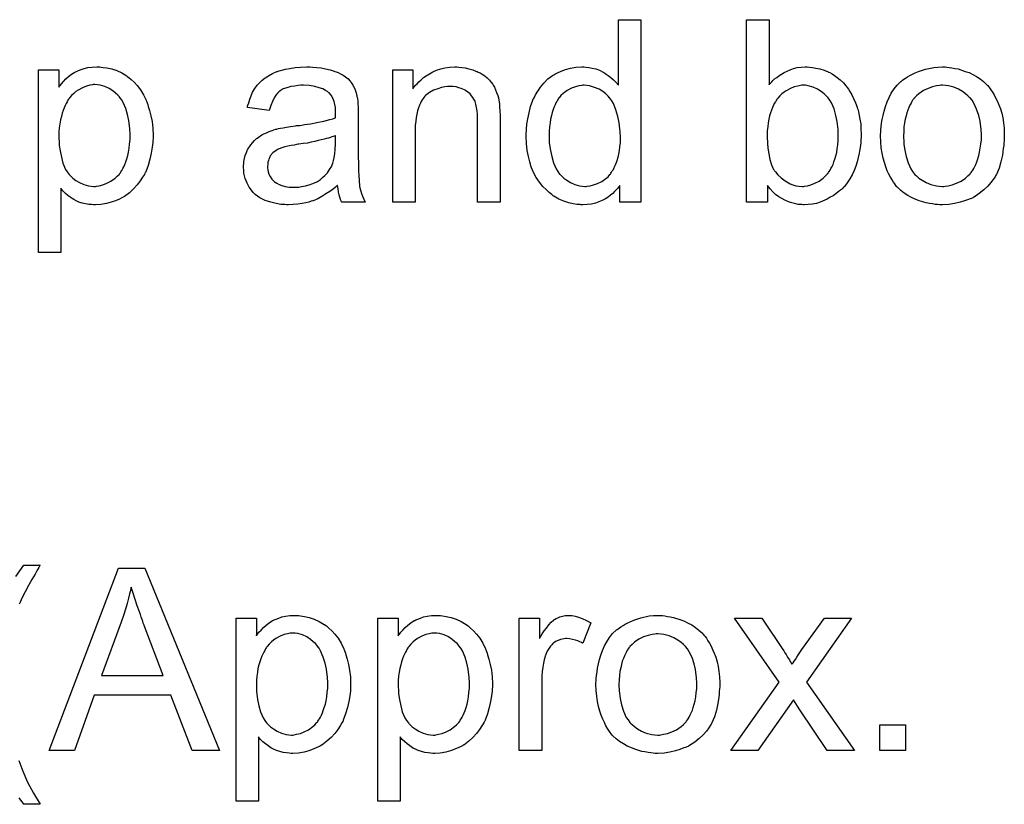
# Model space of a CAD drawing. Extents: x -1.5 to 9, y -3 to 5.
# Tile 360 of 368: x 7.145 to 7.578, y 2.538 to 2.883. Entities that reach past the tile are written whole.
import ezdxf

# ---------------------------------------------------------------- set-up
doc = ezdxf.new("R2010")
doc.units = 0
doc.layers.add('qfn16-30-34-a_mechanical_19', color=1, linetype='CONTINUOUS')

msp = doc.modelspace()

# ---------------------------------------------------------------- linework, layer by layer
at = {"layer": 'qfn16-30-34-a_mechanical_19', "color": 1}
for points in [[(7.417944, 2.80246), (7.408804, 2.80246), (7.408804, 2.809749), (7.408688, 2.809634), (7.408572, 2.809402), (7.408225, 2.808939), (7.407762, 2.808361), (7.407184, 2.807782), (7.40649, 2.807088), (7.40568, 2.806278), (7.404638, 2.805468), (7.403597, 2.804659), (7.40244, 2.803849), (7.401052, 2.803154), (7.399548, 2.802576), (7.398043, 2.801997), (7.396308, 2.801535), (7.394457, 2.801303), (7.39249, 2.801188), (7.391796, 2.801188), (7.391333, 2.801303), (7.389944, 2.801419), (7.388325, 2.80165), (7.386358, 2.802113), (7.384159, 2.802807), (7.381961, 2.803733), (7.379763, 2.805006), (7.379647, 2.805006), (7.379532, 2.805237), (7.378837, 2.8057), (7.377796, 2.806625), (7.376523, 2.807782), (7.375019, 2.809287), (7.373515, 2.811138), (7.372011, 2.81322), (7.370738, 2.81565), (7.370738, 2.815766), (7.370623, 2.815997), (7.370507, 2.816344), (7.370275, 2.816807), (7.370044, 2.817501), (7.369697, 2.818311), (7.369466, 2.819121), (7.369234, 2.820162), (7.368656, 2.822476), (7.368077, 2.825137), (7.36773, 2.828146), (7.367614, 2.831385), (7.367614, 2.831501), (7.367614, 2.831732), (7.367614, 2.832195), (7.367614, 2.832889), (7.36773, 2.833583), (7.36773, 2.834509), (7.367962, 2.836592), (7.368309, 2.839021), (7.368887, 2.841682), (7.369581, 2.844459), (7.370507, 2.84712), (7.370507, 2.847236), (7.370623, 2.847467), (7.370854, 2.847814), (7.371085, 2.848277), (7.37178, 2.84955), (7.372705, 2.85117), (7.373862, 2.852905), (7.375366, 2.854641), (7.377102, 2.856492), (7.379184, 2.857996), (7.3793, 2.857996), (7.379416, 2.858112), (7.379763, 2.858343), (7.380226, 2.858575), (7.381383, 2.859153), (7.383002, 2.859963), (7.384854, 2.860657), (7.387052, 2.861236), (7.389482, 2.861699), (7.392027, 2.861814), (7.392953, 2.861814), (7.393878, 2.861699), (7.395151, 2.861583), (7.396655, 2.861236), (7.398275, 2.860889), (7.399895, 2.86031), (7.401399, 2.8595), (7.40163, 2.859385), (7.402093, 2.859153), (7.402787, 2.858575), (7.403713, 2.857996), (7.40487, 2.857186), (7.405911, 2.856145), (7.407068, 2.855104), (7.408109, 2.853831), (7.408109, 2.882525), (7.417944, 2.882525), (7.417944, 2.80246)], [(7.47429, 2.853947), (7.474405, 2.854062), (7.474521, 2.854294), (7.474868, 2.854641), (7.475447, 2.855219), (7.476025, 2.855798), (7.47672, 2.856492), (7.477645, 2.857186), (7.478571, 2.857881), (7.480885, 2.859385), (7.483546, 2.860542), (7.48505, 2.86112), (7.48667, 2.861467), (7.488405, 2.861699), (7.490141, 2.861814), (7.491066, 2.861814), (7.492108, 2.861699), (7.49338, 2.861583), (7.494884, 2.861236), (7.49662, 2.860889), (7.498471, 2.86031), (7.500207, 2.859616), (7.500438, 2.8595), (7.501016, 2.859269), (7.501942, 2.85869), (7.502983, 2.857996), (7.504256, 2.857186), (7.505529, 2.856145), (7.506917, 2.854872), (7.508074, 2.853484), (7.50819, 2.853368), (7.508537, 2.85279), (7.509115, 2.85198), (7.50981, 2.850939), (7.51062, 2.84955), (7.51143, 2.84793), (7.512239, 2.846079), (7.512934, 2.844112), (7.512934, 2.843997), (7.513049, 2.843881), (7.513165, 2.843534), (7.513281, 2.843187), (7.513512, 2.84203), (7.513859, 2.840526), (7.514206, 2.83879), (7.514553, 2.836823), (7.514669, 2.834625), (7.514785, 2.832311), (7.514785, 2.832195), (7.514785, 2.831617), (7.514785, 2.830922), (7.514669, 2.829881), (7.514553, 2.828608), (7.514438, 2.82722), (7.514206, 2.8256), (7.513859, 2.823865), (7.512934, 2.820162), (7.512355, 2.818195), (7.511661, 2.816344), (7.510851, 2.814377), (7.50981, 2.812642), (7.508653, 2.810906), (7.50738, 2.809287), (7.507264, 2.809171), (7.507033, 2.808939), (7.506686, 2.808592), (7.506107, 2.808014), (7.505297, 2.807435), (7.504488, 2.806741), (7.503562, 2.806047), (7.502405, 2.805237), (7.501132, 2.804543), (7.499859, 2.803733), (7.496736, 2.80246), (7.495116, 2.801882), (7.49338, 2.801535), (7.491529, 2.801303), (7.489678, 2.801188), (7.489215, 2.801188), (7.488637, 2.801303), (7.487942, 2.801303), (7.487132, 2.801419), (7.486091, 2.80165), (7.483777, 2.802229), (7.482505, 2.802692), (7.481232, 2.80327), (7.479843, 2.803964), (7.478571, 2.804774), (7.477182, 2.805816), (7.47591, 2.806972), (7.474753, 2.808245), (7.473596, 2.809749), (7.473596, 2.80246), (7.464455, 2.80246), (7.464455, 2.882525), (7.47429, 2.882525), (7.47429, 2.853947)], [(7.18099, 2.861698), (7.1818, 2.861583), (7.183536, 2.861351), (7.185618, 2.860889), (7.187817, 2.860194), (7.190015, 2.859153), (7.192213, 2.85788), (7.192329, 2.85788), (7.192445, 2.857649), (7.193139, 2.857186), (7.19418, 2.856261), (7.195453, 2.855104), (7.196841, 2.853599), (7.19823, 2.851748), (7.199618, 2.84955), (7.200775, 2.84712), (7.200775, 2.847005), (7.200891, 2.846773), (7.201006, 2.846426), (7.201238, 2.845963), (7.201469, 2.845269), (7.201701, 2.844459), (7.202279, 2.842608), (7.202858, 2.840294), (7.20332, 2.837749), (7.203667, 2.834856), (7.203783, 2.831848), (7.203783, 2.831732), (7.203783, 2.831501), (7.203783, 2.831038), (7.203783, 2.830344), (7.203667, 2.829534), (7.203667, 2.828608), (7.203436, 2.826526), (7.202973, 2.82398), (7.202395, 2.821319), (7.201585, 2.818542), (7.200544, 2.815766), (7.200544, 2.81565), (7.200428, 2.815419), (7.200197, 2.815071), (7.199965, 2.814609), (7.199155, 2.813336), (7.198114, 2.811716), (7.196841, 2.809981), (7.195221, 2.808245), (7.19337, 2.80651), (7.191172, 2.80489), (7.191056, 2.80489), (7.19094, 2.804774), (7.190593, 2.804543), (7.190131, 2.804311), (7.188974, 2.803733), (7.187354, 2.803039), (7.185387, 2.802344), (7.183304, 2.801766), (7.180875, 2.801303), (7.178445, 2.801187), (7.177635, 2.801187), (7.176709, 2.801303), (7.175552, 2.801419), (7.174164, 2.80165), (7.17266, 2.801997), (7.171156, 2.80246), (7.169652, 2.803154), (7.169536, 2.80327), (7.168958, 2.803501), (7.168263, 2.803964), (7.167338, 2.804658), (7.166412, 2.805353), (7.165255, 2.806278), (7.164214, 2.80732), (7.163288, 2.808477), (7.163288, 2.780246), (7.153454, 2.780246), (7.153454, 2.860541), (7.162363, 2.860541), (7.162363, 2.852905), (7.162478, 2.853137), (7.162941, 2.853599), (7.16352, 2.854409), (7.164445, 2.855335), (7.165486, 2.856492), (7.166644, 2.857533), (7.168032, 2.858575), (7.16942, 2.8595), (7.169652, 2.859616), (7.170114, 2.859847), (7.17104, 2.860194), (7.172197, 2.860657), (7.173586, 2.86112), (7.175205, 2.861467), (7.177056, 2.861698), (7.179139, 2.861814), (7.180412, 2.861814), (7.18099, 2.861698)], [(7.273897, 2.861698), (7.275633, 2.861583), (7.2776, 2.861351), (7.279567, 2.861004), (7.281534, 2.860541), (7.283385, 2.859963), (7.283616, 2.859847), (7.284195, 2.859616), (7.285005, 2.859269), (7.286046, 2.858806), (7.287203, 2.858112), (7.28836, 2.857418), (7.289401, 2.856492), (7.290327, 2.855566), (7.290443, 2.855451), (7.290674, 2.855104), (7.291021, 2.854525), (7.291484, 2.853831), (7.292062, 2.85279), (7.292525, 2.851748), (7.292988, 2.850476), (7.293335, 2.848972), (7.293335, 2.848856), (7.293451, 2.848509), (7.293566, 2.847814), (7.293682, 2.846889), (7.293682, 2.845616), (7.293798, 2.844112), (7.293913, 2.842145), (7.293913, 2.839947), (7.293913, 2.826757), (7.293913, 2.826641), (7.293913, 2.826179), (7.293913, 2.825484), (7.293913, 2.824559), (7.293913, 2.823517), (7.293913, 2.822245), (7.294029, 2.819468), (7.294029, 2.816575), (7.294145, 2.813683), (7.294261, 2.81241), (7.294261, 2.811253), (7.294376, 2.810212), (7.294492, 2.809402), (7.294492, 2.809286), (7.294608, 2.808824), (7.294723, 2.808129), (7.29507, 2.807204), (7.295302, 2.806162), (7.295765, 2.805006), (7.296343, 2.803733), (7.296922, 2.80246), (7.286624, 2.80246), (7.286509, 2.802576), (7.286393, 2.803039), (7.286162, 2.803617), (7.285815, 2.804543), (7.285467, 2.805584), (7.285236, 2.806857), (7.285005, 2.808245), (7.284773, 2.809749), (7.284658, 2.809749), (7.284542, 2.809518), (7.283848, 2.808939), (7.282806, 2.808129), (7.281418, 2.807088), (7.279682, 2.806047), (7.277947, 2.80489), (7.276096, 2.803849), (7.274129, 2.803039), (7.273897, 2.802923), (7.273203, 2.802807), (7.272162, 2.80246), (7.270889, 2.802113), (7.269269, 2.801766), (7.267418, 2.801535), (7.265336, 2.801303), (7.263253, 2.801187), (7.262327, 2.801187), (7.261633, 2.801303), (7.260823, 2.801303), (7.259898, 2.801419), (7.257815, 2.801766), (7.255501, 2.802344), (7.252956, 2.803154), (7.250642, 2.804311), (7.248559, 2.805815), (7.248328, 2.806047), (7.247749, 2.806625), (7.246939, 2.807667), (7.246014, 2.809055), (7.245088, 2.810791), (7.244278, 2.812757), (7.2437, 2.815187), (7.243584, 2.816344), (7.243468, 2.817733), (7.243468, 2.817964), (7.243468, 2.818427), (7.243584, 2.819237), (7.2437, 2.820278), (7.243931, 2.821551), (7.244278, 2.822823), (7.244741, 2.824212), (7.245319, 2.825484), (7.245435, 2.8256), (7.245667, 2.826063), (7.246129, 2.826757), (7.246708, 2.827567), (7.247402, 2.828493), (7.248328, 2.829418), (7.249253, 2.830344), (7.25041, 2.831154), (7.250526, 2.831269), (7.250989, 2.831501), (7.251567, 2.831964), (7.252493, 2.832426), (7.253534, 2.832889), (7.254807, 2.833468), (7.25608, 2.83393), (7.257584, 2.834393), (7.257699, 2.834393), (7.258162, 2.834509), (7.258856, 2.83474), (7.259782, 2.834856), (7.260939, 2.835088), (7.262443, 2.835319), (7.264179, 2.835666), (7.266261, 2.835897), (7.266377, 2.835897), (7.26684, 2.836013), (7.267418, 2.836013), (7.268228, 2.836129), (7.269154, 2.836244), (7.270311, 2.836476), (7.271583, 2.836592), (7.272972, 2.836823), (7.275749, 2.837401), (7.278757, 2.83798), (7.281418, 2.838674), (7.282691, 2.839021), (7.283848, 2.839368), (7.283848, 2.839484), (7.283848, 2.839715), (7.283963, 2.84041), (7.283963, 2.84122), (7.283963, 2.841682), (7.283963, 2.841914), (7.283963, 2.84203), (7.283963, 2.842145), (7.283963, 2.842839), (7.283848, 2.843996), (7.283616, 2.845269), (7.283269, 2.846657), (7.282691, 2.848046), (7.281996, 2.849319), (7.281071, 2.85036), (7.280955, 2.850476), (7.280377, 2.850938), (7.279451, 2.851401), (7.278294, 2.852095), (7.276674, 2.852674), (7.274823, 2.853252), (7.272509, 2.853599), (7.269848, 2.853715), (7.268691, 2.853715), (7.267534, 2.853599), (7.265914, 2.853368), (7.264294, 2.853137), (7.262559, 2.852674), (7.260939, 2.852095), (7.259551, 2.851285), (7.259435, 2.85117), (7.258972, 2.850823), (7.258394, 2.850244), (7.257699, 2.849319), (7.257005, 2.848162), (7.256195, 2.846657), (7.255501, 2.844806), (7.254807, 2.842724), (7.245204, 2.843996), (7.245204, 2.844112), (7.245319, 2.844228), (7.245319, 2.844575), (7.245435, 2.845038), (7.245782, 2.846079), (7.246245, 2.847583), (7.246824, 2.849087), (7.247518, 2.850707), (7.248443, 2.852327), (7.249485, 2.853831), (7.2496, 2.853947), (7.250063, 2.854409), (7.250757, 2.855104), (7.251683, 2.856029), (7.252956, 2.856955), (7.25446, 2.85788), (7.256195, 2.858922), (7.258162, 2.859732), (7.258278, 2.859732), (7.258394, 2.859847), (7.258741, 2.859963), (7.259203, 2.860079), (7.26036, 2.860426), (7.26198, 2.860773), (7.263832, 2.86112), (7.266145, 2.861467), (7.268575, 2.861698), (7.271352, 2.861814), (7.272625, 2.861814), (7.273897, 2.861698)], [(7.338111, 2.861698), (7.339384, 2.861583), (7.340888, 2.861351), (7.342507, 2.861004), (7.344243, 2.860541), (7.345863, 2.859847), (7.346094, 2.859732), (7.346557, 2.8595), (7.347367, 2.859153), (7.348292, 2.858575), (7.349449, 2.85788), (7.350491, 2.856955), (7.351532, 2.856029), (7.352458, 2.854872), (7.352573, 2.854756), (7.352805, 2.854294), (7.353152, 2.853715), (7.35373, 2.852905), (7.354193, 2.851748), (7.354656, 2.850591), (7.355234, 2.849203), (7.355582, 2.847699), (7.355582, 2.847583), (7.355697, 2.84712), (7.355813, 2.846426), (7.355929, 2.845501), (7.355929, 2.844112), (7.356044, 2.842492), (7.35616, 2.840525), (7.35616, 2.838096), (7.35616, 2.80246), (7.346326, 2.80246), (7.346326, 2.837633), (7.346326, 2.837749), (7.346326, 2.837864), (7.346326, 2.838674), (7.346326, 2.839715), (7.34621, 2.840988), (7.346094, 2.842492), (7.345863, 2.843996), (7.345516, 2.845385), (7.345169, 2.846657), (7.345169, 2.846773), (7.344937, 2.84712), (7.34459, 2.847699), (7.344243, 2.848393), (7.343664, 2.849087), (7.34297, 2.849897), (7.342045, 2.850707), (7.341003, 2.851401), (7.340888, 2.851517), (7.340541, 2.851748), (7.339846, 2.85198), (7.339037, 2.852327), (7.338111, 2.852674), (7.336954, 2.853021), (7.335565, 2.853137), (7.334177, 2.853252), (7.333599, 2.853252), (7.333136, 2.853137), (7.331979, 2.853021), (7.330475, 2.85279), (7.328855, 2.852211), (7.327004, 2.851517), (7.325153, 2.850591), (7.323417, 2.849203), (7.323186, 2.848972), (7.322723, 2.848393), (7.322376, 2.84793), (7.322029, 2.847352), (7.321566, 2.846657), (7.321219, 2.845848), (7.320756, 2.844922), (7.320293, 2.843765), (7.319946, 2.842492), (7.319599, 2.841104), (7.319368, 2.8396), (7.319136, 2.83798), (7.318905, 2.836013), (7.318905, 2.834046), (7.318905, 2.80246), (7.30907, 2.80246), (7.30907, 2.860541), (7.317863, 2.860541), (7.317863, 2.852211), (7.317979, 2.852327), (7.318211, 2.852674), (7.318558, 2.853137), (7.31902, 2.853715), (7.319715, 2.854409), (7.320525, 2.855219), (7.32145, 2.856145), (7.322607, 2.85707), (7.323764, 2.85788), (7.325153, 2.858806), (7.326657, 2.859616), (7.328276, 2.86031), (7.330128, 2.860889), (7.331979, 2.861351), (7.334061, 2.861698), (7.33626, 2.861814), (7.337185, 2.861814), (7.338111, 2.861698)], [(7.552387, 2.861699), (7.553429, 2.861583), (7.554586, 2.861352), (7.555858, 2.86112), (7.557362, 2.860889), (7.560486, 2.859847), (7.562106, 2.859269), (7.563726, 2.858459), (7.565346, 2.857649), (7.566966, 2.856492), (7.56847, 2.855335), (7.569974, 2.853947), (7.570089, 2.853831), (7.570321, 2.8536), (7.570668, 2.853137), (7.571131, 2.852558), (7.571709, 2.851748), (7.572403, 2.850707), (7.573098, 2.84955), (7.573792, 2.848277), (7.574486, 2.846889), (7.57518, 2.845153), (7.575874, 2.843418), (7.576453, 2.841451), (7.576916, 2.839369), (7.577263, 2.83717), (7.577494, 2.834856), (7.57761, 2.832311), (7.57761, 2.832195), (7.57761, 2.831848), (7.57761, 2.831269), (7.57761, 2.83046), (7.577494, 2.829534), (7.577378, 2.828377), (7.577378, 2.82722), (7.577147, 2.825947), (7.5768, 2.823055), (7.576106, 2.820162), (7.575296, 2.81727), (7.574139, 2.814609), (7.574139, 2.814493), (7.574023, 2.814377), (7.573792, 2.81403), (7.57356, 2.813567), (7.572751, 2.81241), (7.571709, 2.811022), (7.570321, 2.809402), (7.568585, 2.807782), (7.566618, 2.806163), (7.564304, 2.804659), (7.564189, 2.804659), (7.564073, 2.804543), (7.563726, 2.804311), (7.563147, 2.80408), (7.562569, 2.803849), (7.561875, 2.803617), (7.560139, 2.802923), (7.558172, 2.802345), (7.555743, 2.801766), (7.553197, 2.801303), (7.55042, 2.801188), (7.549263, 2.801188), (7.548338, 2.801303), (7.547297, 2.801419), (7.54614, 2.80165), (7.544751, 2.801882), (7.543363, 2.802113), (7.540239, 2.803039), (7.538503, 2.803733), (7.536883, 2.804427), (7.535264, 2.805353), (7.533644, 2.806394), (7.53214, 2.807551), (7.530636, 2.808939), (7.53052, 2.809055), (7.530289, 2.809287), (7.529941, 2.809749), (7.529479, 2.810443), (7.5289, 2.811253), (7.528322, 2.812179), (7.527627, 2.813336), (7.526933, 2.814724), (7.526239, 2.816229), (7.525545, 2.817964), (7.524966, 2.819815), (7.524388, 2.821782), (7.523925, 2.82398), (7.523578, 2.826294), (7.523347, 2.82884), (7.523231, 2.831501), (7.523231, 2.831732), (7.523231, 2.832195), (7.523347, 2.833005), (7.523347, 2.834162), (7.523462, 2.835435), (7.523694, 2.837055), (7.523925, 2.838674), (7.524388, 2.840526), (7.524851, 2.842377), (7.525429, 2.844344), (7.526123, 2.846426), (7.527049, 2.848393), (7.527975, 2.850244), (7.529247, 2.852095), (7.53052, 2.853831), (7.53214, 2.855335), (7.532256, 2.855451), (7.532487, 2.855566), (7.53295, 2.855914), (7.533528, 2.856376), (7.534222, 2.856839), (7.535148, 2.857418), (7.536074, 2.857996), (7.537231, 2.858575), (7.538503, 2.859153), (7.539892, 2.859732), (7.543016, 2.860773), (7.546602, 2.861583), (7.548453, 2.861699), (7.55042, 2.861814), (7.551577, 2.861814), (7.552387, 2.861699)], [(7.178213, 2.854062), (7.177635, 2.854062), (7.177172, 2.853947), (7.176015, 2.853715), (7.174511, 2.853368), (7.172776, 2.852674), (7.170924, 2.851633), (7.169883, 2.850938), (7.168958, 2.850128), (7.168032, 2.849203), (7.167106, 2.848162), (7.167106, 2.848046), (7.166875, 2.84793), (7.166644, 2.847583), (7.166412, 2.84712), (7.166065, 2.846426), (7.165602, 2.845732), (7.165139, 2.844806), (7.164792, 2.843881), (7.164329, 2.842724), (7.163867, 2.841451), (7.16352, 2.840063), (7.163057, 2.838559), (7.162825, 2.836823), (7.162594, 2.835088), (7.162363, 2.833236), (7.162363, 2.831154), (7.162363, 2.831038), (7.162363, 2.830691), (7.162363, 2.830112), (7.162478, 2.829302), (7.162478, 2.828377), (7.162594, 2.827336), (7.162941, 2.824906), (7.16352, 2.822129), (7.164214, 2.819468), (7.165371, 2.816807), (7.166065, 2.81565), (7.166875, 2.814609), (7.167106, 2.814377), (7.167685, 2.813799), (7.16861, 2.812873), (7.169883, 2.811948), (7.171503, 2.811022), (7.173354, 2.810096), (7.175437, 2.809518), (7.176594, 2.809402), (7.177751, 2.809286), (7.178445, 2.809286), (7.178908, 2.809402), (7.180065, 2.809633), (7.181685, 2.809981), (7.18342, 2.810675), (7.185271, 2.8116), (7.187122, 2.812989), (7.188048, 2.813799), (7.188974, 2.814724), (7.188974, 2.81484), (7.189205, 2.814956), (7.189436, 2.815303), (7.189668, 2.815766), (7.190131, 2.816344), (7.190478, 2.817154), (7.19094, 2.817964), (7.191403, 2.819005), (7.19175, 2.820046), (7.192213, 2.821435), (7.192676, 2.822823), (7.193023, 2.824327), (7.193255, 2.826063), (7.193486, 2.827914), (7.193717, 2.829881), (7.193717, 2.831964), (7.193717, 2.832079), (7.193717, 2.832426), (7.193717, 2.833005), (7.193602, 2.833815), (7.193602, 2.83474), (7.193486, 2.835782), (7.193139, 2.838211), (7.19256, 2.840872), (7.19175, 2.843534), (7.190593, 2.846195), (7.189899, 2.847467), (7.189089, 2.848509), (7.189089, 2.848624), (7.188858, 2.84874), (7.188279, 2.849434), (7.187354, 2.850244), (7.186081, 2.851285), (7.184461, 2.852327), (7.18261, 2.853252), (7.180528, 2.853831), (7.17937, 2.853947), (7.178213, 2.854062)], [(7.393068, 2.853715), (7.39249, 2.853715), (7.392027, 2.8536), (7.390754, 2.853484), (7.38925, 2.853021), (7.387515, 2.852443), (7.385664, 2.851401), (7.383812, 2.850129), (7.382887, 2.849203), (7.382077, 2.848277), (7.382077, 2.848162), (7.381846, 2.848046), (7.38173, 2.847699), (7.381383, 2.847236), (7.381036, 2.846658), (7.380689, 2.845963), (7.380341, 2.845153), (7.379879, 2.844228), (7.379416, 2.843071), (7.379069, 2.841798), (7.378722, 2.84041), (7.378374, 2.838906), (7.378143, 2.837286), (7.377912, 2.835435), (7.37768, 2.833468), (7.37768, 2.831385), (7.37768, 2.831269), (7.37768, 2.830922), (7.37768, 2.830344), (7.377796, 2.829534), (7.377796, 2.828608), (7.377912, 2.827567), (7.378259, 2.825137), (7.378837, 2.822476), (7.379647, 2.8197), (7.380804, 2.817038), (7.381498, 2.815881), (7.382308, 2.814724), (7.382424, 2.814724), (7.38254, 2.814493), (7.383118, 2.813914), (7.384159, 2.812989), (7.385432, 2.812063), (7.387052, 2.811022), (7.389019, 2.810096), (7.391101, 2.809518), (7.392258, 2.809402), (7.393416, 2.809287), (7.393994, 2.809287), (7.394457, 2.809402), (7.39573, 2.809518), (7.397234, 2.809981), (7.398969, 2.810559), (7.40082, 2.811485), (7.402672, 2.812758), (7.403597, 2.813567), (7.404407, 2.814493), (7.404407, 2.814609), (7.404638, 2.814724), (7.40487, 2.815072), (7.405101, 2.815534), (7.405448, 2.816113), (7.405911, 2.816691), (7.406258, 2.817617), (7.406721, 2.818543), (7.407184, 2.819584), (7.407531, 2.820741), (7.407994, 2.822129), (7.408341, 2.823518), (7.408572, 2.825137), (7.408804, 2.826757), (7.409035, 2.828608), (7.409035, 2.830575), (7.409035, 2.830691), (7.409035, 2.831154), (7.409035, 2.831732), (7.408919, 2.832542), (7.408919, 2.833468), (7.408804, 2.834625), (7.408688, 2.835898), (7.408457, 2.837286), (7.407878, 2.840063), (7.407068, 2.842955), (7.405911, 2.845732), (7.405217, 2.846889), (7.404407, 2.848046), (7.404407, 2.848162), (7.404176, 2.848277), (7.403597, 2.848972), (7.402556, 2.849897), (7.401283, 2.850939), (7.399663, 2.85198), (7.397696, 2.85279), (7.395498, 2.853484), (7.394341, 2.8536), (7.393068, 2.853715)], [(7.490372, 2.853715), (7.488637, 2.853715), (7.488174, 2.8536), (7.486901, 2.853368), (7.485397, 2.853021), (7.483662, 2.852327), (7.48181, 2.851286), (7.480885, 2.850707), (7.479959, 2.849897), (7.479033, 2.849087), (7.478108, 2.848046), (7.478108, 2.84793), (7.477877, 2.847815), (7.477645, 2.847468), (7.477414, 2.847005), (7.477067, 2.846426), (7.476604, 2.845732), (7.476257, 2.844922), (7.475794, 2.843997), (7.475331, 2.84284), (7.474984, 2.841682), (7.474521, 2.840294), (7.474174, 2.838906), (7.473943, 2.837286), (7.473711, 2.83555), (7.47348, 2.833815), (7.47348, 2.831848), (7.47348, 2.831732), (7.47348, 2.831385), (7.47348, 2.830807), (7.47348, 2.830113), (7.473596, 2.829303), (7.473596, 2.828261), (7.473827, 2.826063), (7.474174, 2.823633), (7.474637, 2.821088), (7.475331, 2.818774), (7.475794, 2.817733), (7.476257, 2.816807), (7.476257, 2.816691), (7.476488, 2.81646), (7.47672, 2.816113), (7.477067, 2.81565), (7.478108, 2.814377), (7.479612, 2.813105), (7.481347, 2.811716), (7.483546, 2.810443), (7.484703, 2.809981), (7.486091, 2.809634), (7.487364, 2.809402), (7.488868, 2.809287), (7.489447, 2.809287), (7.489909, 2.809402), (7.491182, 2.809634), (7.492686, 2.809981), (7.494422, 2.810675), (7.496273, 2.811601), (7.498124, 2.812989), (7.49905, 2.813914), (7.499975, 2.81484), (7.499975, 2.814956), (7.500207, 2.815072), (7.500438, 2.815419), (7.500669, 2.815881), (7.501132, 2.81646), (7.501479, 2.817154), (7.501942, 2.81808), (7.502405, 2.819005), (7.502752, 2.820162), (7.503215, 2.821319), (7.503678, 2.822708), (7.504025, 2.824212), (7.504256, 2.825832), (7.504488, 2.827567), (7.504719, 2.829534), (7.504719, 2.831501), (7.504719, 2.831617), (7.504719, 2.831964), (7.504719, 2.832542), (7.504603, 2.833352), (7.504603, 2.834278), (7.504488, 2.835435), (7.50414, 2.837864), (7.503678, 2.840526), (7.502868, 2.843418), (7.501711, 2.845963), (7.501016, 2.847236), (7.500207, 2.848277), (7.500207, 2.848393), (7.499975, 2.848509), (7.499397, 2.849087), (7.498471, 2.850013), (7.497198, 2.851054), (7.495579, 2.85198), (7.493727, 2.852905), (7.491529, 2.853484), (7.490372, 2.853715)], [(7.55042, 2.853715), (7.549726, 2.853715), (7.549148, 2.8536), (7.547875, 2.853484), (7.54614, 2.853021), (7.544173, 2.852327), (7.54209, 2.851401), (7.540123, 2.850013), (7.539082, 2.849087), (7.538156, 2.848162), (7.538156, 2.848046), (7.537925, 2.84793), (7.537693, 2.847583), (7.537346, 2.84712), (7.536999, 2.846542), (7.536652, 2.845848), (7.536189, 2.844922), (7.535726, 2.843997), (7.535264, 2.84284), (7.534801, 2.841682), (7.534454, 2.840294), (7.534107, 2.83879), (7.53376, 2.83717), (7.533528, 2.835435), (7.533413, 2.833468), (7.533297, 2.831501), (7.533297, 2.831385), (7.533297, 2.831038), (7.533297, 2.83046), (7.533413, 2.82965), (7.533413, 2.828724), (7.533528, 2.827683), (7.533875, 2.825253), (7.534454, 2.822476), (7.535379, 2.8197), (7.536536, 2.817038), (7.537346, 2.815881), (7.538156, 2.814724), (7.538272, 2.814724), (7.538388, 2.814493), (7.539082, 2.813914), (7.540123, 2.812989), (7.541511, 2.812063), (7.543247, 2.811022), (7.54533, 2.810096), (7.547759, 2.809518), (7.549032, 2.809402), (7.55042, 2.809287), (7.551115, 2.809287), (7.551693, 2.809402), (7.552966, 2.809634), (7.554701, 2.809981), (7.556552, 2.810675), (7.558635, 2.811601), (7.560602, 2.812989), (7.561643, 2.813914), (7.562569, 2.81484), (7.562685, 2.814956), (7.5628, 2.815072), (7.563032, 2.815419), (7.563379, 2.815881), (7.563726, 2.81646), (7.564189, 2.817154), (7.564651, 2.81808), (7.565114, 2.819005), (7.565577, 2.820162), (7.565924, 2.821435), (7.566387, 2.822823), (7.566734, 2.824327), (7.567081, 2.826063), (7.567313, 2.827798), (7.567544, 2.829765), (7.567544, 2.831848), (7.567544, 2.831964), (7.567544, 2.832311), (7.567544, 2.832889), (7.567428, 2.833584), (7.567428, 2.834509), (7.567313, 2.83555), (7.566966, 2.83798), (7.566387, 2.840526), (7.565461, 2.843302), (7.564189, 2.845848), (7.563494, 2.84712), (7.562569, 2.848162), (7.562569, 2.848277), (7.562337, 2.848393), (7.561643, 2.849087), (7.560602, 2.849897), (7.559214, 2.850939), (7.557478, 2.85198), (7.555395, 2.852905), (7.553082, 2.853484), (7.551809, 2.8536), (7.55042, 2.853715)], [(7.283963, 2.831617), (7.283848, 2.831617), (7.283732, 2.831501), (7.283385, 2.831385), (7.282922, 2.831269), (7.282343, 2.831038), (7.281649, 2.830807), (7.280839, 2.830575), (7.279914, 2.830344), (7.278873, 2.829997), (7.2776, 2.829765), (7.276327, 2.829418), (7.274823, 2.829071), (7.273203, 2.828724), (7.271583, 2.828377), (7.269732, 2.828146), (7.267765, 2.827798), (7.267534, 2.827798), (7.26684, 2.827683), (7.265683, 2.827451), (7.26441, 2.82722), (7.263022, 2.826988), (7.261633, 2.826641), (7.26036, 2.826294), (7.259203, 2.825831), (7.259088, 2.825831), (7.258741, 2.8256), (7.258278, 2.825369), (7.257815, 2.825022), (7.256427, 2.824096), (7.25527, 2.822708), (7.25527, 2.822592), (7.255038, 2.82236), (7.254923, 2.821898), (7.254691, 2.821319), (7.25446, 2.820625), (7.254228, 2.819931), (7.254113, 2.819005), (7.253997, 2.81808), (7.253997, 2.817964), (7.253997, 2.817385), (7.254113, 2.816691), (7.254344, 2.815766), (7.254691, 2.814724), (7.25527, 2.813683), (7.255964, 2.812526), (7.25689, 2.811485), (7.257005, 2.811369), (7.257468, 2.811138), (7.258162, 2.810675), (7.259088, 2.810212), (7.26036, 2.809749), (7.261865, 2.809286), (7.2636, 2.809055), (7.265683, 2.808939), (7.266608, 2.808939), (7.267765, 2.809055), (7.269038, 2.809286), (7.270658, 2.809518), (7.272278, 2.809981), (7.274013, 2.810559), (7.275749, 2.811369), (7.27598, 2.811485), (7.276443, 2.811832), (7.277253, 2.81241), (7.278178, 2.81322), (7.27922, 2.814146), (7.280377, 2.815303), (7.281302, 2.816691), (7.282228, 2.818195), (7.282343, 2.818311), (7.282459, 2.818774), (7.282691, 2.819584), (7.283038, 2.820625), (7.283385, 2.822013), (7.283616, 2.823633), (7.283732, 2.8256), (7.283848, 2.827914), (7.283963, 2.831617)], [(7.143503, 2.637958), (7.145239, 2.640503), (7.14709, 2.643049), (7.154148, 2.643049), (7.154032, 2.642933)], [(7.154032, 2.642933), (7.153917, 2.642586), (7.153569, 2.642007), (7.153107, 2.641197), (7.152528, 2.640272), (7.15195, 2.639115), (7.150561, 2.636685), (7.149057, 2.634024), (7.147669, 2.631363), (7.14628, 2.628818), (7.145818, 2.627776), (7.145355, 2.626735), (7.145355, 2.626619), (7.145239, 2.626388), (7.145008, 2.626041)], [(7.23294, 2.561596), (7.220907, 2.561596), (7.211535, 2.585893), (7.177982, 2.585893), (7.169305, 2.561596), (7.158082, 2.561596), (7.188627, 2.64166), (7.200197, 2.64166), (7.23294, 2.561596)], [(7.19418, 2.63333), (7.19418, 2.633214), (7.194064, 2.632983), (7.194064, 2.63252), (7.193833, 2.632057), (7.193717, 2.631247), (7.193486, 2.630437), (7.193023, 2.62847), (7.192445, 2.626156), (7.191635, 2.623611), (7.190825, 2.620834), (7.189783, 2.617942), (7.181106, 2.59457), (7.20818, 2.59457), (7.199849, 2.616553), (7.199849, 2.616669), (7.199734, 2.617016), (7.199502, 2.617595), (7.199271, 2.618289), (7.198924, 2.619099), (7.198577, 2.62014), (7.19823, 2.621297), (7.197767, 2.622454), (7.196841, 2.625115), (7.195916, 2.627892), (7.19499, 2.630669), (7.19418, 2.63333)], [(7.267765, 2.620834), (7.268575, 2.620718), (7.270311, 2.620487), (7.272393, 2.620024), (7.274592, 2.61933), (7.27679, 2.618289), (7.278988, 2.617016), (7.279104, 2.617016), (7.27922, 2.616785), (7.279914, 2.616322), (7.280955, 2.615396), (7.282228, 2.614239), (7.283616, 2.612735), (7.285005, 2.610884), (7.286393, 2.608686), (7.28755, 2.606256), (7.28755, 2.60614), (7.287666, 2.605909), (7.287781, 2.605562), (7.288013, 2.605099), (7.288244, 2.604405), (7.288476, 2.603595), (7.289054, 2.601744), (7.289633, 2.59943), (7.290095, 2.596884), (7.290443, 2.593992), (7.290558, 2.590984), (7.290558, 2.590868), (7.290558, 2.590637), (7.290558, 2.590174), (7.290558, 2.589479), (7.290443, 2.58867), (7.290443, 2.587744), (7.290211, 2.585661), (7.289748, 2.583116), (7.28917, 2.580455), (7.28836, 2.577678), (7.287319, 2.574901), (7.287319, 2.574786), (7.287203, 2.574554), (7.286971, 2.574207), (7.28674, 2.573744), (7.28593, 2.572472), (7.284889, 2.570852), (7.283616, 2.569116), (7.281996, 2.567381), (7.280145, 2.565645), (7.277947, 2.564026), (7.277831, 2.564026), (7.277716, 2.56391), (7.277368, 2.563678), (7.276906, 2.563447), (7.275749, 2.562869), (7.274129, 2.562174), (7.272162, 2.56148), (7.270079, 2.560902), (7.26765, 2.560439), (7.26522, 2.560323), (7.26441, 2.560323), (7.263484, 2.560439), (7.262327, 2.560555), (7.260939, 2.560786), (7.259435, 2.561133), (7.257931, 2.561596), (7.256427, 2.56229), (7.256311, 2.562406), (7.255733, 2.562637), (7.255038, 2.5631), (7.254113, 2.563794), (7.253187, 2.564488), (7.25203, 2.565414), (7.250989, 2.566455), (7.250063, 2.567612), (7.250063, 2.539381), (7.240229, 2.539381), (7.240229, 2.619677), (7.249138, 2.619677), (7.249138, 2.612041), (7.249253, 2.612272), (7.249716, 2.612735), (7.250295, 2.613545), (7.25122, 2.614471), (7.252261, 2.615628), (7.253418, 2.616669), (7.254807, 2.61771), (7.256195, 2.618636), (7.256427, 2.618752), (7.25689, 2.618983), (7.257815, 2.61933), (7.258972, 2.619793), (7.26036, 2.620256), (7.26198, 2.620603), (7.263832, 2.620834), (7.265914, 2.62095), (7.267187, 2.62095), (7.267765, 2.620834)], [(7.330012, 2.620834), (7.330822, 2.620718), (7.332557, 2.620487), (7.33464, 2.620024), (7.336838, 2.61933), (7.339037, 2.618289), (7.341235, 2.617016), (7.34135, 2.617016), (7.341466, 2.616785), (7.34216, 2.616322), (7.343202, 2.615396), (7.344474, 2.614239), (7.345863, 2.612735), (7.347251, 2.610884), (7.34864, 2.608686), (7.349797, 2.606256), (7.349797, 2.60614), (7.349912, 2.605909), (7.350028, 2.605562), (7.350259, 2.605099), (7.350491, 2.604405), (7.350722, 2.603595), (7.351301, 2.601744), (7.351879, 2.59943), (7.352342, 2.596884), (7.352689, 2.593992), (7.352805, 2.590984), (7.352805, 2.590868), (7.352805, 2.590637), (7.352805, 2.590174), (7.352805, 2.589479), (7.352689, 2.58867), (7.352689, 2.587744), (7.352458, 2.585661), (7.351995, 2.583116), (7.351416, 2.580455), (7.350606, 2.577678), (7.349565, 2.574901), (7.349565, 2.574786), (7.349449, 2.574554), (7.349218, 2.574207), (7.348987, 2.573744), (7.348177, 2.572472), (7.347136, 2.570852), (7.345863, 2.569116), (7.344243, 2.567381), (7.342392, 2.565645), (7.340194, 2.564026), (7.340078, 2.564026), (7.339962, 2.56391), (7.339615, 2.563678), (7.339152, 2.563447), (7.337995, 2.562869), (7.336375, 2.562174), (7.334408, 2.56148), (7.332326, 2.560902), (7.329896, 2.560439), (7.327467, 2.560323), (7.326657, 2.560323), (7.325731, 2.560439), (7.324574, 2.560555), (7.323186, 2.560786), (7.321681, 2.561133), (7.320177, 2.561596), (7.318673, 2.56229), (7.318558, 2.562406), (7.317979, 2.562637), (7.317285, 2.5631), (7.316359, 2.563794), (7.315434, 2.564488), (7.314277, 2.565414), (7.313235, 2.566455), (7.31231, 2.567612), (7.31231, 2.539381), (7.302475, 2.539381), (7.302475, 2.619677), (7.311384, 2.619677), (7.311384, 2.612041), (7.3115, 2.612272), (7.311963, 2.612735), (7.312541, 2.613545), (7.313467, 2.614471), (7.314508, 2.615628), (7.315665, 2.616669), (7.317053, 2.61771), (7.318442, 2.618636), (7.318673, 2.618752), (7.319136, 2.618983), (7.320062, 2.61933), (7.321219, 2.619793), (7.322607, 2.620256), (7.324227, 2.620603), (7.326078, 2.620834), (7.328161, 2.62095), (7.329433, 2.62095), (7.330012, 2.620834)], [(7.387862, 2.620834), (7.389135, 2.620603), (7.390639, 2.62014), (7.392258, 2.619562), (7.39411, 2.618752), (7.396077, 2.61771), (7.39249, 2.608686), (7.392374, 2.608802), (7.391911, 2.609033), (7.391217, 2.60938), (7.390292, 2.609727), (7.38925, 2.610074), (7.387978, 2.610421), (7.386705, 2.610653), (7.385432, 2.610768), (7.384854, 2.610768), (7.384275, 2.610653), (7.383465, 2.610537), (7.382655, 2.610306), (7.381614, 2.609959), (7.380573, 2.609496), (7.379647, 2.608802), (7.379532, 2.608686), (7.379184, 2.608454), (7.378837, 2.607992), (7.378259, 2.607413), (7.37768, 2.606603), (7.377102, 2.605678), (7.376523, 2.604636), (7.37606, 2.603364), (7.375945, 2.603132), (7.375829, 2.602438), (7.375598, 2.601397), (7.375251, 2.600008), (7.374904, 2.598273), (7.374672, 2.596306), (7.374556, 2.594223), (7.374441, 2.591909), (7.374441, 2.561596), (7.364606, 2.561596), (7.364606, 2.619677), (7.373515, 2.619677), (7.373515, 2.610884), (7.373631, 2.611), (7.374094, 2.61181), (7.374672, 2.612851), (7.375598, 2.614124), (7.376523, 2.615396), (7.377565, 2.616785), (7.378606, 2.617942), (7.379647, 2.618867), (7.379763, 2.618983), (7.38011, 2.619215), (7.380804, 2.619562), (7.381498, 2.619909), (7.382424, 2.620256), (7.383581, 2.620603), (7.384738, 2.620834), (7.386011, 2.62095), (7.386821, 2.62095), (7.387862, 2.620834)], [(7.427431, 2.620834), (7.428473, 2.620719), (7.42963, 2.620487), (7.430902, 2.620256), (7.432406, 2.620024), (7.43553, 2.618983), (7.43715, 2.618405), (7.43877, 2.617595), (7.44039, 2.616785), (7.44201, 2.615628), (7.443514, 2.614471), (7.445018, 2.613082), (7.445133, 2.612967), (7.445365, 2.612735), (7.445712, 2.612273), (7.446175, 2.611694), (7.446753, 2.610884), (7.447447, 2.609843), (7.448142, 2.608686), (7.448836, 2.607413), (7.44953, 2.606025), (7.450224, 2.604289), (7.450918, 2.602554), (7.451497, 2.600587), (7.45196, 2.598504), (7.452307, 2.596306), (7.452538, 2.593992), (7.452654, 2.591447), (7.452654, 2.591331), (7.452654, 2.590984), (7.452654, 2.590405), (7.452654, 2.589595), (7.452538, 2.58867), (7.452422, 2.587513), (7.452422, 2.586356), (7.452191, 2.585083), (7.451844, 2.582191), (7.45115, 2.579298), (7.45034, 2.576405), (7.449183, 2.573744), (7.449183, 2.573629), (7.449067, 2.573513), (7.448836, 2.573166), (7.448604, 2.572703), (7.447794, 2.571546), (7.446753, 2.570158), (7.445365, 2.568538), (7.443629, 2.566918), (7.441662, 2.565298), (7.439348, 2.563794), (7.439233, 2.563794), (7.439117, 2.563678), (7.43877, 2.563447), (7.438191, 2.563216), (7.437613, 2.562984), (7.436919, 2.562753), (7.435183, 2.562059), (7.433216, 2.56148), (7.430787, 2.560902), (7.428241, 2.560439), (7.425464, 2.560323), (7.424307, 2.560323), (7.423382, 2.560439), (7.422341, 2.560555), (7.421184, 2.560786), (7.419795, 2.561017), (7.418407, 2.561249), (7.415283, 2.562174), (7.413547, 2.562869), (7.411927, 2.563563), (7.410308, 2.564488), (7.408688, 2.56553), (7.407184, 2.566687), (7.40568, 2.568075), (7.405564, 2.568191), (7.405333, 2.568422), (7.404985, 2.568885), (7.404523, 2.569579), (7.403944, 2.570389), (7.403366, 2.571315), (7.402672, 2.572472), (7.401977, 2.57386), (7.401283, 2.575364), (7.400589, 2.5771), (7.40001, 2.578951), (7.399432, 2.580918), (7.398969, 2.583116), (7.398622, 2.58543), (7.398391, 2.587976), (7.398275, 2.590637), (7.398275, 2.590868), (7.398275, 2.591331), (7.398391, 2.592141), (7.398391, 2.593298), (7.398506, 2.59457), (7.398738, 2.59619), (7.398969, 2.59781), (7.399432, 2.599661), (7.399895, 2.601512), (7.400473, 2.603479), (7.401167, 2.605562), (7.402093, 2.607529), (7.403019, 2.60938), (7.404291, 2.611231), (7.405564, 2.612967), (7.407184, 2.614471), (7.4073, 2.614586), (7.407531, 2.614702), (7.407994, 2.615049), (7.408572, 2.615512), (7.409266, 2.615975), (7.410192, 2.616553), (7.411118, 2.617132), (7.412275, 2.61771), (7.413547, 2.618289), (7.414936, 2.618867), (7.41806, 2.619909), (7.421646, 2.620719), (7.423498, 2.620834), (7.425464, 2.62095), (7.426621, 2.62095), (7.427431, 2.620834)], [(7.490719, 2.591678), (7.511892, 2.561596), (7.499859, 2.561596), (7.487827, 2.579529), (7.48505, 2.58381), (7.46943, 2.561596), (7.457513, 2.561596), (7.478686, 2.591678), (7.459133, 2.619677), (7.471166, 2.619677), (7.480306, 2.605909), (7.480422, 2.605793), (7.480769, 2.605331), (7.481232, 2.604521), (7.48181, 2.603711), (7.482389, 2.602669), (7.483083, 2.601628), (7.483777, 2.600587), (7.484356, 2.599546), (7.484471, 2.599661), (7.484819, 2.600124), (7.485281, 2.600818), (7.48586, 2.601628), (7.486554, 2.602669), (7.487248, 2.603711), (7.488752, 2.605909), (7.498587, 2.619677), (7.510504, 2.619677), (7.490719, 2.591678)], [(7.264989, 2.613198), (7.26441, 2.613198), (7.263947, 2.613082), (7.26279, 2.612851), (7.261286, 2.612504), (7.259551, 2.61181), (7.257699, 2.610768), (7.256658, 2.610074), (7.255733, 2.609264), (7.254807, 2.608339), (7.253881, 2.607297), (7.253881, 2.607182), (7.25365, 2.607066), (7.253418, 2.606719), (7.253187, 2.606256), (7.25284, 2.605562), (7.252377, 2.604868), (7.251914, 2.603942), (7.251567, 2.603016), (7.251105, 2.601859), (7.250642, 2.600587), (7.250295, 2.599198), (7.249832, 2.597694), (7.2496, 2.595959), (7.249369, 2.594223), (7.249138, 2.592372), (7.249138, 2.590289), (7.249138, 2.590174), (7.249138, 2.589827), (7.249138, 2.589248), (7.249253, 2.588438), (7.249253, 2.587513), (7.249369, 2.586471), (7.249716, 2.584042), (7.250295, 2.581265), (7.250989, 2.578604), (7.252146, 2.575943), (7.25284, 2.574786), (7.25365, 2.573744), (7.253881, 2.573513), (7.25446, 2.572934), (7.255385, 2.572009), (7.256658, 2.571083), (7.258278, 2.570158), (7.260129, 2.569232), (7.262212, 2.568653), (7.263369, 2.568538), (7.264526, 2.568422), (7.26522, 2.568422), (7.265683, 2.568538), (7.26684, 2.568769), (7.268459, 2.569116), (7.270195, 2.569811), (7.272046, 2.570736), (7.273897, 2.572124), (7.274823, 2.572934), (7.275749, 2.57386), (7.275749, 2.573976), (7.27598, 2.574091), (7.276211, 2.574439), (7.276443, 2.574901), (7.276906, 2.57548), (7.277253, 2.57629), (7.277716, 2.5771), (7.278178, 2.578141), (7.278525, 2.579182), (7.278988, 2.580571), (7.279451, 2.581959), (7.279798, 2.583463), (7.280029, 2.585199), (7.280261, 2.58705), (7.280492, 2.589017), (7.280492, 2.591099), (7.280492, 2.591215), (7.280492, 2.591562), (7.280492, 2.592141), (7.280377, 2.59295), (7.280377, 2.593876), (7.280261, 2.594917), (7.279914, 2.597347), (7.279335, 2.600008), (7.278525, 2.602669), (7.277368, 2.60533), (7.276674, 2.606603), (7.275864, 2.607644), (7.275864, 2.60776), (7.275633, 2.607876), (7.275054, 2.60857), (7.274129, 2.60938), (7.272856, 2.610421), (7.271236, 2.611463), (7.269385, 2.612388), (7.267302, 2.612967), (7.266145, 2.613082), (7.264989, 2.613198)], [(7.327235, 2.613198), (7.326657, 2.613198), (7.326194, 2.613082), (7.325037, 2.612851), (7.323533, 2.612504), (7.321797, 2.61181), (7.319946, 2.610768), (7.318905, 2.610074), (7.317979, 2.609264), (7.317053, 2.608339), (7.316128, 2.607297), (7.316128, 2.607182), (7.315896, 2.607066), (7.315665, 2.606719), (7.315434, 2.606256), (7.315087, 2.605562), (7.314624, 2.604868), (7.314161, 2.603942), (7.313814, 2.603016), (7.313351, 2.601859), (7.312888, 2.600587), (7.312541, 2.599198), (7.312078, 2.597694), (7.311847, 2.595959), (7.311616, 2.594223), (7.311384, 2.592372), (7.311384, 2.590289), (7.311384, 2.590174), (7.311384, 2.589827), (7.311384, 2.589248), (7.3115, 2.588438), (7.3115, 2.587513), (7.311616, 2.586471), (7.311963, 2.584042), (7.312541, 2.581265), (7.313235, 2.578604), (7.314392, 2.575943), (7.315087, 2.574786), (7.315896, 2.573744), (7.316128, 2.573513), (7.316706, 2.572934), (7.317632, 2.572009), (7.318905, 2.571083), (7.320525, 2.570158), (7.322376, 2.569232), (7.324458, 2.568653), (7.325615, 2.568538), (7.326772, 2.568422), (7.327467, 2.568422), (7.327929, 2.568538), (7.329086, 2.568769), (7.330706, 2.569116), (7.332442, 2.569811), (7.334293, 2.570736), (7.336144, 2.572124), (7.33707, 2.572934), (7.337995, 2.57386), (7.337995, 2.573976), (7.338227, 2.574091), (7.338458, 2.574439), (7.338689, 2.574901), (7.339152, 2.57548), (7.339499, 2.57629), (7.339962, 2.5771), (7.340425, 2.578141), (7.340772, 2.579182), (7.341235, 2.580571), (7.341698, 2.581959), (7.342045, 2.583463), (7.342276, 2.585199), (7.342507, 2.58705), (7.342739, 2.589017), (7.342739, 2.591099), (7.342739, 2.591215), (7.342739, 2.591562), (7.342739, 2.592141), (7.342623, 2.59295), (7.342623, 2.593876), (7.342507, 2.594917), (7.34216, 2.597347), (7.341582, 2.600008), (7.340772, 2.602669), (7.339615, 2.60533), (7.338921, 2.606603), (7.338111, 2.607644), (7.338111, 2.60776), (7.33788, 2.607876), (7.337301, 2.60857), (7.336375, 2.60938), (7.335103, 2.610421), (7.333483, 2.611463), (7.331632, 2.612388), (7.329549, 2.612967), (7.328392, 2.613082), (7.327235, 2.613198)], [(7.425464, 2.612851), (7.42477, 2.612851), (7.424192, 2.612735), (7.422919, 2.61262), (7.421184, 2.612157), (7.419217, 2.611463), (7.417134, 2.610537), (7.415167, 2.609149), (7.414126, 2.608223), (7.4132, 2.607297), (7.4132, 2.607182), (7.412969, 2.607066), (7.412737, 2.606719), (7.41239, 2.606256), (7.412043, 2.605678), (7.411696, 2.604983), (7.411233, 2.604058), (7.41077, 2.603132), (7.410308, 2.601975), (7.409845, 2.600818), (7.409498, 2.59943), (7.409151, 2.597926), (7.408804, 2.596306), (7.408572, 2.59457), (7.408457, 2.592604), (7.408341, 2.590637), (7.408341, 2.590521), (7.408341, 2.590174), (7.408341, 2.589595), (7.408457, 2.588785), (7.408457, 2.58786), (7.408572, 2.586818), (7.408919, 2.584389), (7.409498, 2.581612), (7.410423, 2.578835), (7.41158, 2.576174), (7.41239, 2.575017), (7.4132, 2.57386), (7.413316, 2.57386), (7.413432, 2.573629), (7.414126, 2.57305), (7.415167, 2.572125), (7.416556, 2.571199), (7.418291, 2.570158), (7.420374, 2.569232), (7.422803, 2.568654), (7.424076, 2.568538), (7.425464, 2.568422), (7.426159, 2.568422), (7.426737, 2.568538), (7.42801, 2.568769), (7.429745, 2.569116), (7.431596, 2.569811), (7.433679, 2.570736), (7.435646, 2.572125), (7.436687, 2.57305), (7.437613, 2.573976), (7.437729, 2.574091), (7.437844, 2.574207), (7.438076, 2.574554), (7.438423, 2.575017), (7.43877, 2.575596), (7.439233, 2.57629), (7.439695, 2.577215), (7.440158, 2.578141), (7.440621, 2.579298), (7.440968, 2.580571), (7.441431, 2.581959), (7.441778, 2.583463), (7.442125, 2.585199), (7.442357, 2.586934), (7.442588, 2.588901), (7.442588, 2.590984), (7.442588, 2.591099), (7.442588, 2.591447), (7.442588, 2.592025), (7.442472, 2.592719), (7.442472, 2.593645), (7.442357, 2.594686), (7.44201, 2.597116), (7.441431, 2.599661), (7.440505, 2.602438), (7.439233, 2.604983), (7.438538, 2.606256), (7.437613, 2.607297), (7.437613, 2.607413), (7.437382, 2.607529), (7.436687, 2.608223), (7.435646, 2.609033), (7.434258, 2.610074), (7.432522, 2.611115), (7.43044, 2.612041), (7.428126, 2.61262), (7.426853, 2.612735), (7.425464, 2.612851)], [(7.534222, 2.561596), (7.522999, 2.561596), (7.522999, 2.572819), (7.534222, 2.572819), (7.534222, 2.561596)], [(7.144776, 2.557199), (7.146627, 2.552571), (7.14871, 2.547712), (7.151255, 2.542852), (7.154148, 2.537993), (7.14709, 2.537993), (7.146975, 2.538109), (7.146743, 2.538456), (7.14628, 2.539034), (7.145702, 2.539844), (7.145008, 2.54077)]]:
    msp.add_lwpolyline(points, dxfattribs=at)

doc.saveas('drawing.dxf')
